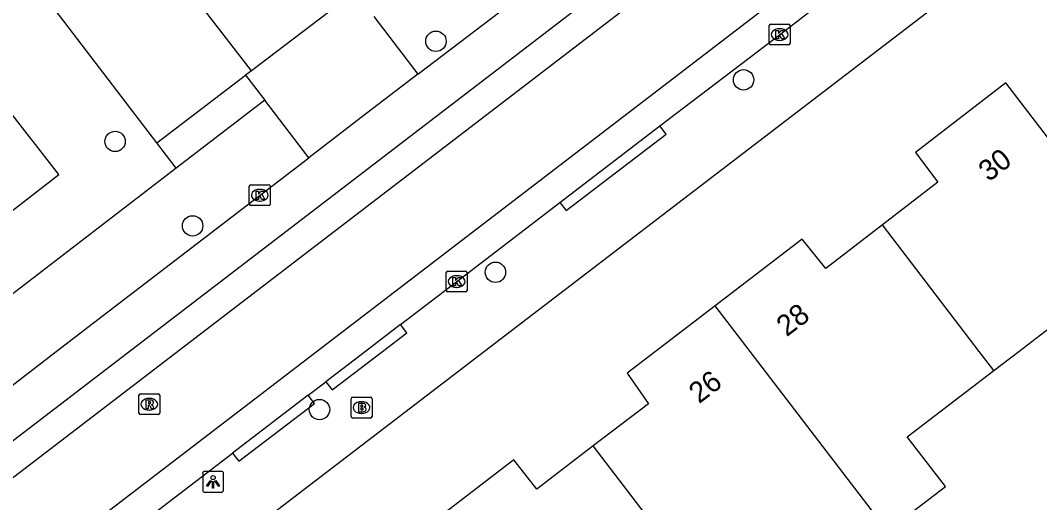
# Model space of a CAD drawing. Extents: x 159353 to 160616, y 385893 to 387321.
# Drawn here: x 159907.94 to 159956.75, y 386492.75 to 386515.87 of the extents above; entities that cross this region are included whole.
import ezdxf

# ---------------------------------------------------------------- set-up
doc = ezdxf.new("R2010")
doc.units = 0
for name, color, linetype in [('IMGEO_Boom', 7, 'Continuous'), ('IMGEO_Brandkraan', 7, 'Continuous'), ('IMGEO_Haag', 7, 'Continuous'), ('IMGEO_Kolk', 7, 'Continuous'), ('IMGEO_Lichtpunt', 7, 'Continuous'), ('IMGEO_Pand', 7, 'Continuous'), ('IMGEO_Pand_nummerreeks', 7, 'Continuous'), ('IMGEO_Parkeervlak_open', 7, 'Continuous'), ('IMGEO_Rijbaan_lokaal_gesloten', 7, 'Continuous'), ('IMGEO_Rijbaan_lokaal_open', 7, 'Continuous'), ('IMGEO_Rioolput', 7, 'Continuous'), ('IMGEO_Voetpad_open', 7, 'Continuous')]:
    doc.layers.add(name, color=color, linetype=linetype)

msp = doc.modelspace()

# ---------------------------------------------------------------- linework, layer by layer
at = {"layer": 'IMGEO_Boom'}
for centre in [(159927.844, 386514.865), (159942.576, 386513.018), (159912.48, 386510.065), (159916.193, 386506.017), (159930.693, 386503.792), (159922.269, 386497.211)]:
    msp.add_circle(centre, 0.489, dxfattribs=at)
at = {"layer": 'IMGEO_Brandkraan'}
for p, q in [((159923.782, 386496.881), (159923.782, 386497.733)), ((159923.857, 386497.807), (159924.709, 386497.807)), ((159924.27, 386497.587), (159924.295, 386497.587)), ((159924.783, 386497.733), (159924.783, 386496.881)), ((159924.709, 386496.807), (159923.857, 386496.807)), ((159924.293, 386497.027), (159924.268, 386497.027))]:
    msp.add_line(p, q, dxfattribs=at)
for points in [[(159923.782, 386496.881), (159923.782, 386497.733)], [(159923.857, 386497.807), (159924.709, 386497.807)], [(159924.783, 386497.733), (159924.783, 386496.881)], [(159924.13, 386497.507), (159924.13, 386497.107), (159924.343, 386497.107)], [(159924.361, 386497.507), (159924.13, 386497.507)], [(159924.309, 386497.426), (159924.255, 386497.426), (159924.255, 386497.35)], [(159924.255, 386497.35), (159924.308, 386497.35)], [(159924.317, 386497.274), (159924.255, 386497.274), (159924.255, 386497.193)], [(159924.255, 386497.193), (159924.317, 386497.193)], [(159924.709, 386496.807), (159923.857, 386496.807)]]:
    msp.add_lwpolyline(points, dxfattribs=at)
for centre, radius, start, end in [((159923.859, 386497.731), 0.0765, 91.552, 178.448), ((159923.859, 386497.731), 0.0765, 91.552, 178.448), ((159924.707, 386497.731), 0.0765, 1.552, 88.448), ((159924.707, 386497.731), 0.0765, 1.552, 88.448), ((159924.31, 386497.388), 0.0379, 267.8285, 90.9355), ((159924.318, 386497.233), 0.0404, 269.8759, 90.5077), ((159924.349, 386497.358), 0.251, 268.6676, 293.5347), ((159924.365, 386497.362), 0.145, 59.4692, 91.5367), ((159924.39, 386497.409), 0.0922, 285.5137, 58.1501), ((159924.395, 386497.217), 0.105, 301.3115, 78.989), ((159923.859, 386496.883), 0.0765, 181.552, 268.448), ((159923.859, 386496.883), 0.0765, 181.552, 268.448), ((159924.707, 386496.883), 0.0765, 271.552, 358.448), ((159924.707, 386496.883), 0.0765, 271.552, 358.448)]:
    msp.add_arc(centre, radius, start, end, dxfattribs=at)
for centre, major_axis, ratio, start_param, end_param in [((159924.269, 386497.307), (-0.387, 0.002), 0.722429, 4.712389, 7.853982), ((159924.294, 386497.307), (-0.39, 0.002), 0.717154, 1.570796, 4.712389)]:
    msp.add_ellipse(centre, major_axis=major_axis, ratio=ratio, start_param=start_param, end_param=end_param, dxfattribs=at)
at = {"layer": 'IMGEO_Haag'}
msp.add_lwpolyline([(159915.412, 386508.788), (159914.482, 386510.005)], dxfattribs=at)
at = {"layer": 'IMGEO_Kolk'}
for p, q in [((159943.804, 386514.763), (159943.804, 386515.615)), ((159943.879, 386515.689), (159944.731, 386515.689)), ((159944.805, 386515.615), (159944.805, 386514.763)), ((159944.292, 386515.469), (159944.317, 386515.469)), ((159944.731, 386514.689), (159943.879, 386514.689)), ((159944.315, 386514.909), (159944.29, 386514.909)), ((159918.907, 386507.061), (159918.907, 386507.913)), ((159918.982, 386507.987), (159919.834, 386507.987)), ((159919.908, 386507.913), (159919.908, 386507.061)), ((159919.395, 386507.767), (159919.42, 386507.767)), ((159919.834, 386506.987), (159918.982, 386506.987)), ((159919.418, 386507.207), (159919.393, 386507.207)), ((159928.337, 386502.923), (159928.337, 386503.775)), ((159928.412, 386503.849), (159929.264, 386503.849)), ((159928.825, 386503.629), (159928.85, 386503.629)), ((159929.338, 386503.775), (159929.338, 386502.923)), ((159928.848, 386503.069), (159928.823, 386503.069)), ((159929.264, 386502.849), (159928.412, 386502.849))]:
    msp.add_line(p, q, dxfattribs=at)
for points in [[(159943.804, 386514.763), (159943.804, 386515.615)], [(159943.879, 386515.689), (159944.731, 386515.689)], [(159944.805, 386515.615), (159944.805, 386514.763)], [(159944.125, 386515.389), (159944.248, 386515.389), (159944.248, 386515.238), (159944.378, 386515.389), (159944.542, 386515.389), (159944.396, 386515.238), (159944.549, 386514.989), (159944.397, 386514.989), (159944.312, 386515.153), (159944.248, 386515.086), (159944.248, 386514.989), (159944.125, 386514.989), (159944.125, 386515.389)], [(159944.731, 386514.689), (159943.879, 386514.689)], [(159918.907, 386507.061), (159918.907, 386507.913)], [(159918.982, 386507.987), (159919.834, 386507.987)], [(159919.908, 386507.913), (159919.908, 386507.061)], [(159919.228, 386507.687), (159919.351, 386507.687), (159919.351, 386507.536), (159919.481, 386507.687), (159919.645, 386507.687), (159919.499, 386507.536), (159919.652, 386507.287), (159919.5, 386507.287), (159919.415, 386507.451), (159919.351, 386507.384), (159919.351, 386507.287), (159919.228, 386507.287), (159919.228, 386507.687)], [(159919.834, 386506.987), (159918.982, 386506.987)], [(159928.337, 386502.923), (159928.337, 386503.775)], [(159928.412, 386503.849), (159929.264, 386503.849)], [(159928.658, 386503.549), (159928.781, 386503.549), (159928.781, 386503.398), (159928.911, 386503.549), (159929.075, 386503.549), (159928.929, 386503.398), (159929.082, 386503.149), (159928.93, 386503.149), (159928.845, 386503.313), (159928.781, 386503.246), (159928.781, 386503.149), (159928.658, 386503.149), (159928.658, 386503.549)], [(159929.338, 386503.775), (159929.338, 386502.923)], [(159929.264, 386502.849), (159928.412, 386502.849)]]:
    msp.add_lwpolyline(points, dxfattribs=at)
for centre, start, end in [((159943.881, 386515.613), 91.552, 178.448), ((159943.881, 386515.613), 91.552, 178.448), ((159944.729, 386515.613), 1.552, 88.448), ((159944.729, 386515.613), 1.552, 88.448), ((159943.881, 386514.765), 181.552, 268.448), ((159943.881, 386514.765), 181.552, 268.448), ((159944.729, 386514.765), 271.552, 358.448), ((159944.729, 386514.765), 271.552, 358.448), ((159918.984, 386507.911), 91.552, 178.448), ((159918.984, 386507.911), 91.552, 178.448), ((159919.832, 386507.911), 1.552, 88.448), ((159919.832, 386507.911), 1.552, 88.448), ((159918.984, 386507.063), 181.552, 268.448), ((159918.984, 386507.063), 181.552, 268.448), ((159919.832, 386507.063), 271.552, 358.448), ((159919.832, 386507.063), 271.552, 358.448), ((159928.414, 386503.773), 91.552, 178.448), ((159928.414, 386503.773), 91.552, 178.448), ((159929.262, 386503.773), 1.552, 88.448), ((159929.262, 386503.773), 1.552, 88.448), ((159928.414, 386502.925), 181.552, 268.448), ((159928.414, 386502.925), 181.552, 268.448), ((159929.262, 386502.925), 271.552, 358.448), ((159929.262, 386502.925), 271.552, 358.448)]:
    msp.add_arc(centre, 0.0765, start, end, dxfattribs=at)
for centre, major_axis, ratio, start_param, end_param in [((159944.291, 386515.189), (-0.387, 0.002), 0.722429, 4.712389, 7.853982), ((159944.316, 386515.189), (-0.39, 0.002), 0.717154, 1.570796, 4.712389), ((159919.394, 386507.487), (-0.387, 0.002), 0.722429, 4.712389, 7.853982), ((159919.419, 386507.487), (-0.39, 0.002), 0.717154, 1.570796, 4.712389), ((159928.824, 386503.349), (-0.387, 0.002), 0.722429, 4.712389, 7.853982), ((159928.849, 386503.349), (-0.39, 0.002), 0.717154, 1.570796, 4.712389)]:
    msp.add_ellipse(centre, major_axis=major_axis, ratio=ratio, start_param=start_param, end_param=end_param, dxfattribs=at)
at = {"layer": 'IMGEO_Lichtpunt'}
for p, q in [((159916.674, 386494.153), (159916.674, 386493.346)), ((159916.674, 386494.153), (159916.674, 386493.346)), ((159917.576, 386494.248), (159916.768, 386494.248)), ((159917.576, 386494.248), (159916.768, 386494.248)), ((159917.67, 386493.346), (159917.67, 386494.153)), ((159917.67, 386493.346), (159917.67, 386494.153)), ((159916.768, 386493.252), (159917.576, 386493.252)), ((159916.768, 386493.252), (159917.576, 386493.252))]:
    msp.add_line(p, q, dxfattribs=at)
for points in [[(159917.048, 386493.817), (159917.087, 386493.789), (159916.899, 386493.527), (159916.861, 386493.554), (159917.048, 386493.817)], [(159917.15, 386493.769), (159917.197, 386493.769), (159917.197, 386493.447), (159917.15, 386493.447), (159917.15, 386493.769)], [(159917.26, 386493.789), (159917.298, 386493.816), (159917.485, 386493.554), (159917.446, 386493.526), (159917.26, 386493.789)]]:
    msp.add_lwpolyline(points, dxfattribs=at)
msp.add_circle((159917.173, 386493.951), 0.0994, dxfattribs=at)
for centre, start, end in [((159916.768, 386494.153), 90, 180), ((159916.768, 386494.153), 90, 180), ((159917.576, 386494.153), 0, 90), ((159917.576, 386494.153), 0, 90), ((159916.768, 386493.346), 180, 270), ((159916.768, 386493.346), 180, 270), ((159917.576, 386493.346), 270, 0), ((159917.576, 386493.346), 270, 360)]:
    msp.add_arc(centre, 0.0946, start, end, dxfattribs=at)
at = {"layer": 'IMGEO_Pand'}
for points in [[(159954.563, 386499.082), (159955.759, 386500), (159958.672, 386502.234), (159960.385, 386500), (159960.498, 386499.852), (159960.691, 386500), (159963.402, 386502.08), (159958.181, 386508.898), (159955.142, 386512.868), (159950.805, 386509.537), (159951.872, 386508.109), (159949.225, 386506.066)], [(159949.225, 386506.066), (159946.513, 386503.973), (159945.387, 386505.376), (159941.218, 386502.186)], [(159954.563, 386499.082), (159953.861, 386500), (159949.225, 386506.066)], [(159941.218, 386502.186), (159938.36, 386500), (159936.997, 386498.957), (159938.022, 386497.492), (159935.379, 386495.471)], [(159949.468, 386491.395), (159942.889, 386500), (159941.218, 386502.186)], [(159949.468, 386491.395), (159952.242, 386493.522), (159950.416, 386495.902), (159954.563, 386499.082)], [(159935.379, 386495.471), (159932.669, 386493.4), (159931.575, 386494.795), (159927.38, 386491.582)], [(159940.728, 386488.474), (159935.379, 386495.471)]]:
    msp.add_lwpolyline(points, dxfattribs=at)
at = {"layer": 'IMGEO_Parkeervlak_open'}
for points in [[(159914.482, 386510.005), (159906.02, 386521.077), (159905.493, 386521.701)], [(159914.482, 386510.005), (159918.729, 386513.236)], [(159904.699, 386504.529), (159909.779, 386508.474), (159907.263, 386511.72), (159906.757, 386512.416)]]:
    msp.add_lwpolyline(points, dxfattribs=at)
at = {"layer": 'IMGEO_Rijbaan_lokaal_gesloten'}
for points in [[(159876.924, 386472.328), (159899.739, 386489.718), (159978.286, 386549.954)], [(159859.708, 386457.258), (159979.14, 386548.844)], [(159981.625, 386545.617), (159862.162, 386454.007)], [(159938.561, 386510.815), (159944.357, 386515.23), (159947.079, 386517.33)], [(159933.77, 386507.144), (159938.561, 386510.815)], [(159926.14, 386501.284), (159928.839, 386503.352), (159933.77, 386507.144)], [(159926.14, 386501.284), (159924.469, 386500), (159922.567, 386498.547)], [(159921.73, 386497.902), (159922.567, 386498.547)], [(159921.73, 386497.902), (159918.106, 386495.127)], [(159910.736, 386489.485), (159918.106, 386495.127)]]:
    msp.add_lwpolyline(points, dxfattribs=at)
at = {"layer": 'IMGEO_Rijbaan_lokaal_open'}
for points in [[(159919.018, 386513.456), (159911.495, 386523.195)], [(159923.468, 386516.842), (159919.018, 386513.456)]]:
    msp.add_lwpolyline(points, dxfattribs=at)
at = {"layer": 'IMGEO_Rioolput'}
for p, q in [((159913.618, 386497.042), (159913.618, 386497.894)), ((159913.693, 386497.968), (159914.545, 386497.968)), ((159914.106, 386497.748), (159914.131, 386497.748)), ((159914.619, 386497.894), (159914.619, 386497.042)), ((159914.129, 386497.188), (159914.104, 386497.188)), ((159914.545, 386496.968), (159913.693, 386496.968))]:
    msp.add_line(p, q, dxfattribs=at)
for points in [[(159913.618, 386497.042), (159913.618, 386497.894)], [(159913.693, 386497.968), (159914.545, 386497.968)], [(159914.207, 386497.666), (159913.955, 386497.668), (159913.955, 386497.268)], [(159914.133, 386497.587), (159914.079, 386497.587), (159914.079, 386497.506)], [(159914.619, 386497.894), (159914.619, 386497.042)], [(159913.955, 386497.268), (159914.079, 386497.268), (159914.079, 386497.43), (159914.09, 386497.43)], [(159914.079, 386497.506), (159914.131, 386497.506)], [(159914.137, 386497.401), (159914.208, 386497.268), (159914.348, 386497.268), (159914.283, 386497.394)], [(159914.545, 386496.968), (159913.693, 386496.968)]]:
    msp.add_lwpolyline(points, dxfattribs=at)
for centre, radius, start, end in [((159913.695, 386497.892), 0.0765, 91.552, 178.448), ((159913.695, 386497.892), 0.0765, 91.552, 178.448), ((159914.139, 386497.491), 0.0964, 77.0061, 93.1865), ((159914.153, 386497.548), 0.0378, 276.6634, 79.6772), ((159914.206, 386497.556), 0.109, 350.3612, 89.416), ((159914.204, 386497.556), 0.112, 277.5842, 350.9817), ((159914.543, 386497.892), 0.0765, 1.552, 88.448), ((159914.543, 386497.892), 0.0765, 1.552, 88.448), ((159913.695, 386497.044), 0.0765, 181.552, 268.448), ((159913.695, 386497.044), 0.0765, 181.552, 268.448), ((159914.089, 386497.377), 0.0533, 26.0293, 88.6989), ((159914.115, 386497.695), 0.19, 274.7715, 282.9687), ((159914.188, 386497.341), 0.108, 29.5134, 73.7905), ((159914.543, 386497.044), 0.0765, 271.552, 358.448), ((159914.543, 386497.044), 0.0765, 271.552, 358.448)]:
    msp.add_arc(centre, radius, start, end, dxfattribs=at)
for centre, major_axis, ratio, start_param, end_param in [((159914.105, 386497.468), (-0.387, 0.002), 0.722429, 4.712389, 7.853982), ((159914.13, 386497.468), (-0.39, 0.002), 0.717154, 1.570796, 4.712389)]:
    msp.add_ellipse(centre, major_axis=major_axis, ratio=ratio, start_param=start_param, end_param=end_param, dxfattribs=at)
at = {"layer": 'IMGEO_Voetpad_open'}
for points in [[(159926.982, 386513.283), (159949.802, 386530.673), (159970.339, 386546.5), (159974.688, 386549.863)], [(159984.546, 386541.708), (159952.365, 386517.008), (159930.173, 386500), (159908.837, 386483.648)], [(159924.868, 386516.046), (159926.982, 386513.283)], [(159919.018, 386513.456), (159918.729, 386513.236)], [(159918.729, 386513.236), (159919.646, 386512.038)], [(159926.982, 386513.283), (159924.258, 386511.207), (159921.752, 386509.284)], [(159919.646, 386512.038), (159915.412, 386508.788)], [(159921.752, 386509.284), (159919.646, 386512.038)], [(159933.77, 386507.144), (159934.074, 386506.748), (159938.865, 386510.419), (159938.561, 386510.815)], [(159899.555, 386492.261), (159905.719, 386496.959), (159909.661, 386500), (159911.446, 386501.377), (159921.752, 386509.284)], [(159915.412, 386508.788), (159903.976, 386500), (159896.511, 386494.264), (159894.781, 386496.461)], [(159922.567, 386498.547), (159922.871, 386498.151), (159925.285, 386500), (159926.444, 386500.888), (159926.14, 386501.284)], [(159918.106, 386495.127), (159918.409, 386494.731), (159922.033, 386497.506), (159921.73, 386497.902)]]:
    msp.add_lwpolyline(points, dxfattribs=at)

# ---------------------------------------------------------------- texts
at = {"layer": 'IMGEO_Pand_nummerreeks'}
for s, rotation, p in [('30', 37.5258, (159954.318, 386508.1)), ('28', 37.4222, (159944.642, 386500.675)), ('26', 37.4154, (159940.445, 386497.465))]:
    msp.add_text(s, height=1, rotation=rotation, dxfattribs=at).set_placement(p)

doc.saveas('drawing.dxf')
